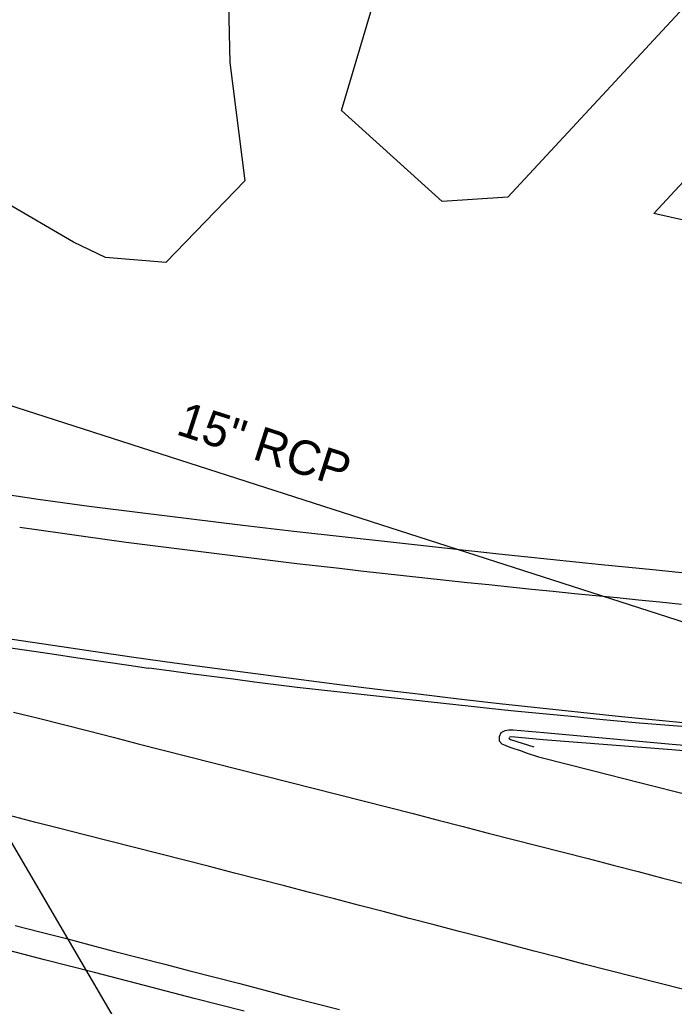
# Model space of a CAD drawing. Extents: x 1182322 to 1186765, y 572295 to 575411.
# Drawn here: x 1183669.2 to 1183745.3, y 574307.5 to 574422.2 of the extents above; entities that cross this region are included whole.
import ezdxf

# ---------------------------------------------------------------- set-up
doc = ezdxf.new("R2010")
doc.units = 0
for name, color, linetype in [('COGO Default Chain', 7, 'Continuous'), ('Exist Horizontal Alignment', 7, 'Continuous'), ('Exist Roads Curbs', 7, 'Continuous'), ('Exist Roads EOP', 7, 'Continuous'), ('Exist Roads EOT', 7, 'Continuous'), ('Exist Structure Minor Pipes RCP 15 Inch', 7, 'Continuous'), ('Exist Structure Minor Pipes RCP 15 Inch Text', 7, 'Continuous'), ('Exist Vegetation Woods Line', 7, 'Continuous')]:
    doc.layers.add(name, color=color, linetype=linetype)

msp = doc.modelspace()

# ---------------------------------------------------------------- linework, layer by layer
at = {"layer": 'COGO Default Chain'}
for centre, radius, start, end in [((1183890.06, 575815.87), 1482.39, 256.23755, 268.02702), ((1182574.75, 571226.37), 3201.45, 68.49303, 75.64052)]:
    msp.add_arc(centre, radius, start, end, dxfattribs=at)
at = {"layer": 'Exist Horizontal Alignment'}
for centre, radius, start, end in [((1183890.06, 575815.87), 1482.39, 256.23755, 268.02702), ((1182574.75, 571226.37), 3201.45, 68.49303, 75.64052)]:
    msp.add_arc(centre, radius, start, end, dxfattribs=at)
at = {"layer": 'Exist Roads Curbs'}
for p, q in [((1183726.09, 574338.6), (1183726.13, 574338.75)), ((1183726.26, 574338.46), (1183726.09, 574338.59)), ((1183726.31, 574338.81), (1183726.13, 574338.76)), ((1183728.99, 574337.6), (1183726.27, 574338.46))]:
    msp.add_line(p, q, dxfattribs=at)
msp.add_lwpolyline([(1183902.3, 574324.77), (1183892.33, 574325.65), (1183872.78, 574327.5), (1183864.61, 574328.3), (1183849.69, 574329.72), (1183834.77, 574331.13), (1183819.84, 574332.33), (1183804.89, 574333.27), (1183789.92, 574334.14), (1183774.94, 574334.93), (1183759.95, 574336.05), (1183745, 574337.29), (1183730.04, 574338.48), (1183726.32, 574338.81)], dxfattribs=at)
at = {"layer": 'Exist Roads EOP'}
for points in [[(1183665.35, 574367.35), (1183671.28, 574366.46), (1183677.22, 574365.62), (1183683.18, 574364.89), (1183689.13, 574364.15), (1183695.09, 574363.44), (1183701.05, 574362.74), (1183707.01, 574362.07), (1183712.97, 574361.39), (1183718.93, 574360.74), (1183724.9, 574360.09), (1183730.86, 574359.46), (1183736.83, 574358.85), (1183742.8, 574358.25), (1183748.77, 574357.66)], [(1183726.56, 574339.59), (1183726.06, 574339.58), (1183725.57, 574339.51), (1183725.13, 574339.26), (1183724.91, 574338.83), (1183724.92, 574338.33), (1183725.25, 574337.98), (1183725.71, 574337.79), (1183726.18, 574337.62), (1183726.65, 574337.45), (1183727.13, 574337.29), (1183727.6, 574337.13), (1183728.07, 574336.97), (1183728.55, 574336.81), (1183729.02, 574336.66), (1183729.5, 574336.5), (1183729.81, 574336.4)], [(1183902.36, 574325.42), (1183892.38, 574326.25), (1183872.82, 574328.09), (1183864.66, 574328.89), (1183849.74, 574330.32), (1183834.82, 574331.77), (1183819.88, 574332.96), (1183804.93, 574333.9), (1183789.95, 574334.76), (1183774.98, 574335.56), (1183760, 574336.67), (1183745.06, 574337.91), (1183730.12, 574339.27), (1183726.56, 574339.59)], [(1183729.81, 574336.4), (1183735.61, 574334.93), (1183741.42, 574333.46), (1183747.25, 574331.98)], [(1183695.28, 574306.92), (1183689.46, 574308.4), (1183683.65, 574309.89), (1183677.84, 574311.4), (1183672.03, 574312.9), (1183666.23, 574314.4)]]:
    msp.add_lwpolyline(points, dxfattribs=at)
at = {"layer": 'Exist Roads EOT'}
for points in [[(1183669.16, 574363.19), (1183671.63, 574362.84), (1183674.11, 574362.49), (1183676.58, 574362.13), (1183679.06, 574361.78), (1183681.53, 574361.44), (1183684.01, 574361.13), (1183686.49, 574360.81), (1183688.97, 574360.5), (1183691.45, 574360.19), (1183693.93, 574359.89), (1183696.42, 574359.58), (1183698.9, 574359.28), (1183701.38, 574358.98), (1183703.86, 574358.7), (1183706.35, 574358.42), (1183708.83, 574358.13), (1183711.31, 574357.85), (1183713.8, 574357.58), (1183716.28, 574357.31), (1183718.77, 574357.04), (1183721.25, 574356.77), (1183723.74, 574356.51), (1183726.22, 574356.25), (1183728.71, 574355.99), (1183731.2, 574355.73), (1183733.68, 574355.49), (1183736.17, 574355.24), (1183738.66, 574355), (1183741.15, 574354.75), (1183743.63, 574354.5), (1183746.12, 574354.25)], [(1183667, 574349.32), (1183669.97, 574348.89), (1183672.94, 574348.45), (1183675.91, 574348.01), (1183678.88, 574347.58), (1183681.84, 574347.14), (1183684.13, 574346.81)], [(1183746.18, 574340), (1183743.69, 574340.2), (1183741.2, 574340.41), (1183738.71, 574340.63), (1183736.22, 574340.87), (1183733.73, 574341.12), (1183731.25, 574341.36), (1183728.76, 574341.61), (1183726.27, 574341.85), (1183723.78, 574342.1), (1183721.3, 574342.37), (1183718.81, 574342.64), (1183716.33, 574342.91), (1183713.84, 574343.18), (1183711.36, 574343.45), (1183708.87, 574343.72), (1183706.39, 574343.99), (1183703.9, 574344.26), (1183701.42, 574344.54), (1183698.94, 574344.85), (1183696.46, 574345.17), (1183693.98, 574345.5), (1183691.5, 574345.83), (1183689.02, 574346.15), (1183686.55, 574346.48), (1183684.17, 574346.8)], [(1183668.41, 574341.7), (1183671.32, 574340.97), (1183674.23, 574340.24), (1183677.14, 574339.51), (1183680.04, 574338.76), (1183682.95, 574338.01), (1183685.85, 574337.26), (1183688.76, 574336.52), (1183691.67, 574335.78), (1183694.58, 574335.05), (1183697.48, 574334.31), (1183700.39, 574333.57), (1183703.3, 574332.84), (1183706.21, 574332.1), (1183709.12, 574331.36), (1183712.02, 574330.62), (1183714.93, 574329.88), (1183717.84, 574329.13), (1183720.74, 574328.38), (1183723.64, 574327.63), (1183726.55, 574326.88), (1183729.45, 574326.13), (1183732.36, 574325.39), (1183735.27, 574324.65), (1183738.17, 574323.9), (1183741.08, 574323.14), (1183743.98, 574322.39), (1183746.89, 574321.66)], [(1183746.42, 574309.43), (1183743.51, 574310.16), (1183740.6, 574310.9), (1183737.69, 574311.64), (1183734.79, 574312.39), (1183731.89, 574313.15), (1183728.98, 574313.91), (1183726.08, 574314.67), (1183723.18, 574315.43), (1183720.28, 574316.18), (1183717.37, 574316.94), (1183714.47, 574317.7), (1183711.57, 574318.46), (1183708.67, 574319.22), (1183705.76, 574319.98), (1183702.86, 574320.73), (1183699.96, 574321.49), (1183697.05, 574322.24), (1183694.15, 574322.98), (1183691.24, 574323.72), (1183688.33, 574324.46), (1183685.43, 574325.2), (1183682.52, 574325.94), (1183679.61, 574326.68), (1183676.7, 574327.42), (1183673.8, 574328.16), (1183670.89, 574328.91), (1183667.98, 574329.65)], [(1183668.61, 574316.89), (1183671.51, 574316.14), (1183674.42, 574315.39), (1183677.32, 574314.63), (1183680.22, 574313.87), (1183683.13, 574313.12), (1183686.03, 574312.37), (1183688.94, 574311.62), (1183691.84, 574310.87), (1183694.74, 574310.12), (1183697.65, 574309.36), (1183700.55, 574308.6), (1183703.45, 574307.85), (1183706.36, 574307.11)]]:
    msp.add_lwpolyline(points, dxfattribs=at)
at = {"layer": 'Exist Structure Minor Pipes RCP 15 Inch'}
for p, q in [((1183896.97, 574303.68), (1183633.81, 574388.32)), ((1183687.47, 574293.63), (1183632.71, 574387.14))]:
    msp.add_line(p, q, dxfattribs=at)
at = {"layer": 'Exist Vegetation Woods Line'}
for points in [[(1183746.42, 574423.61), (1183725.92, 574401.56), (1183718.29, 574401.04), (1183706.59, 574411.65), (1183712.57, 574431.73), (1183705.54, 574436.1), (1183693.35, 574427.4), (1183693.6, 574417.2), (1183695.34, 574403.47), (1183686.16, 574393.95), (1183679.12, 574394.53), (1183675.39, 574396.34), (1183667.32, 574401.06), (1183660.82, 574406.29)], [(1183752.07, 574397.6), (1183742.9, 574399.67), (1183756.26, 574414.03)]]:
    msp.add_lwpolyline(points, dxfattribs=at)

# ---------------------------------------------------------------- texts
at = {"layer": 'Exist Structure Minor Pipes RCP 15 Inch Text'}
msp.add_text('15" RCP', height=4, rotation=342.1714, dxfattribs=at).set_placement((1183687.2, 574374.03))

doc.saveas('drawing.dxf')
